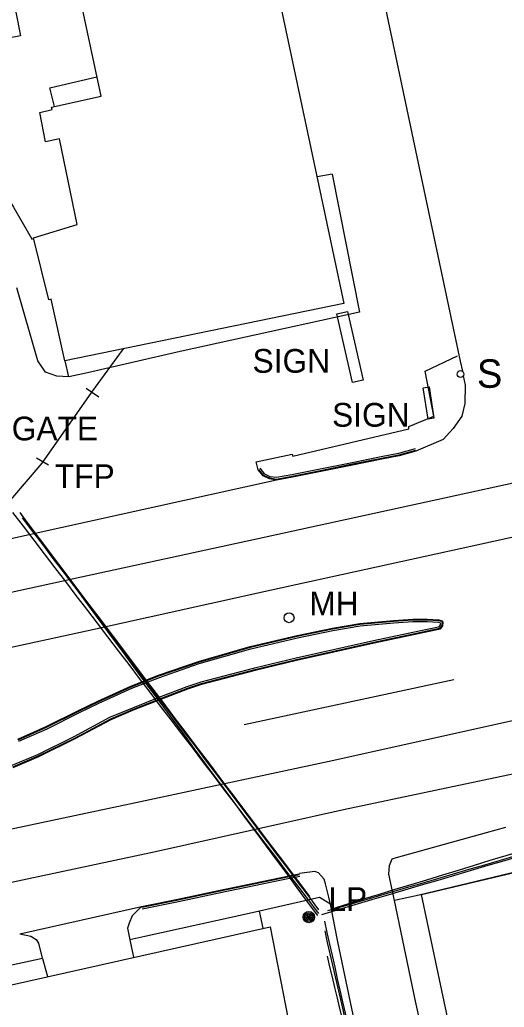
# Model space of a CAD drawing. Extents: x 368532 to 392481, y 10654822 to 10676899.
# Drawn here: x 388787.6 to 388889.7, y 10658686 to 10658894.1 of the extents above; entities that cross this region are included whole.
import ezdxf

# ---------------------------------------------------------------- set-up
doc = ezdxf.new("R2010")
doc.units = 0
for name, color, linetype in [('p_Catenary', 7, 'Continuous'), ('p_dtm sidewalk', 7, 'Continuous'), ('p_dtm slab', 7, 'Continuous'), ('p_road - paved curb', 7, 'Continuous'), ('p_road general road feature', 7, 'Continuous'), ('p_road paint stripe', 7, 'Continuous'), ('p_structure building', 7, 'Continuous'), ('p_structure fence', 7, 'Continuous'), ('p_structure sign', 7, 'Continuous'), ('p_utility general pole', 7, 'Continuous'), ('p_utility_manhole', 7, 'Continuous')]:
    doc.layers.add(name, color=color, linetype=linetype)

msp = doc.modelspace()

# ---------------------------------------------------------------- linework, layer by layer
at = {"layer": 'p_Catenary'}
for points in [[(388769.4, 10658883.65), (388770.33, 10658882.04), (388771.27, 10658880.42), (388772.21, 10658878.81), (388773.14, 10658877.19), (388774.08, 10658875.58), (388775.01, 10658873.96), (388775.95, 10658872.35), (388776.88, 10658870.73), (388777.82, 10658869.12), (388778.75, 10658867.5), (388779.69, 10658865.89), (388780.62, 10658864.27), (388781.56, 10658862.66), (388782.49, 10658861.04), (388783.43, 10658859.43), (388784.37, 10658857.81), (388785.3, 10658856.2), (388786.24, 10658854.58), (388790.16, 10658847.81)], [(388850.64, 10658705.73), (388848.41, 10658708.64), (388846.19, 10658711.56), (388843.96, 10658714.47), (388841.74, 10658717.39), (388839.52, 10658720.3), (388837.29, 10658723.22), (388835.07, 10658726.13), (388832.84, 10658729.05), (388830.62, 10658731.96), (388828.39, 10658734.88), (388826.17, 10658737.79), (388823.95, 10658740.71), (388821.72, 10658743.62), (388819.5, 10658746.54), (388817.27, 10658749.45), (388815.05, 10658752.37), (388812.82, 10658755.28), (388810.6, 10658758.2), (388808.38, 10658761.11), (388806.15, 10658764.03), (388803.93, 10658766.94), (388801.7, 10658769.86), (388799.48, 10658772.77), (388797.26, 10658775.69), (388795.03, 10658778.6), (388792.81, 10658781.52), (388790.58, 10658784.43), (388788.36, 10658787.35), (388786.13, 10658790.26)], [(388850.42, 10658705.28), (388848.25, 10658708.21), (388846.08, 10658711.14), (388843.92, 10658714.07), (388841.75, 10658717), (388839.59, 10658719.93), (388837.42, 10658722.86), (388835.26, 10658725.78), (388833.09, 10658728.71), (388830.93, 10658731.64), (388828.76, 10658734.57), (388826.6, 10658737.5), (388824.43, 10658740.43), (388822.27, 10658743.36), (388820.1, 10658746.29), (388817.94, 10658749.21), (388815.77, 10658752.14), (388813.61, 10658755.07), (388811.44, 10658758), (388809.28, 10658760.93), (388807.11, 10658763.86), (388804.95, 10658766.79), (388802.78, 10658769.71), (388800.62, 10658772.64), (388798.45, 10658775.57), (388796.29, 10658778.5), (388794.12, 10658781.43), (388791.96, 10658784.36), (388789.79, 10658787.29), (388787.62, 10658790.22)], [(388787.78, 10658789.87), (388799.57, 10658774.26), (388802.14, 10658770.87), (388804.7, 10658767.48), (388807.26, 10658764.09), (388809.83, 10658760.7), (388812.39, 10658757.31), (388814.95, 10658753.92), (388817.51, 10658750.53), (388820.08, 10658747.14), (388822.64, 10658743.75), (388825.2, 10658740.36), (388827.77, 10658736.97), (388830.33, 10658733.58), (388832.89, 10658730.19), (388835.45, 10658726.79), (388838.02, 10658723.4), (388840.58, 10658720.01), (388843.14, 10658716.62), (388848.64, 10658709.35)], [(388788.1, 10658789.11), (388790.26, 10658786.26), (388792.41, 10658783.41), (388794.56, 10658780.57), (388796.72, 10658777.72), (388798.87, 10658774.87), (388801.03, 10658772.02), (388803.18, 10658769.18), (388805.34, 10658766.33), (388807.49, 10658763.48), (388809.64, 10658760.63), (388811.8, 10658757.79), (388813.95, 10658754.94), (388816.11, 10658752.09), (388818.26, 10658749.24), (388820.42, 10658746.4), (388822.57, 10658743.55), (388824.73, 10658740.7), (388826.88, 10658737.86), (388829.03, 10658735.01), (388831.19, 10658732.16), (388833.34, 10658729.31), (388835.5, 10658726.47), (388837.65, 10658723.62), (388839.81, 10658720.77), (388841.96, 10658717.92), (388844.12, 10658715.08), (388846.27, 10658712.23), (388848.42, 10658709.38), (388850.58, 10658706.53)], [(388853.37, 10658706.75), (388856.7, 10658707.77), (388860.04, 10658708.79), (388863.38, 10658709.81), (388866.72, 10658710.83), (388870.05, 10658711.84), (388873.39, 10658712.86), (388876.73, 10658713.88), (388880.07, 10658714.9), (388883.4, 10658715.92), (388886.74, 10658716.94), (388890.08, 10658717.95), (388893.41, 10658718.97), (388896.75, 10658719.99), (388900.09, 10658721.01), (388903.43, 10658722.03), (388906.76, 10658723.05), (388910.1, 10658724.06), (388913.44, 10658725.08), (388916.78, 10658726.1)], [(388851.24, 10658705.54), (388854.75, 10658706.58), (388858.25, 10658707.61), (388861.76, 10658708.65), (388865.26, 10658709.68), (388868.77, 10658710.72), (388872.27, 10658711.75), (388875.78, 10658712.79), (388879.28, 10658713.82), (388882.79, 10658714.86), (388886.29, 10658715.89), (388889.8, 10658716.93), (388893.3, 10658717.96), (388896.81, 10658719), (388900.31, 10658720.03), (388903.82, 10658721.07), (388907.32, 10658722.1), (388910.83, 10658723.14), (388914.33, 10658724.17), (388917.84, 10658725.2)], [(388852.54, 10658706.34), (388855.85, 10658707.31), (388859.15, 10658708.28), (388862.46, 10658709.24), (388865.77, 10658710.21), (388869.07, 10658711.18), (388872.38, 10658712.15), (388875.68, 10658713.11), (388878.99, 10658714.08), (388882.3, 10658715.05), (388885.6, 10658716.01), (388888.91, 10658716.98), (388892.22, 10658717.95), (388895.52, 10658718.91), (388898.83, 10658719.88), (388902.13, 10658720.85), (388905.44, 10658721.81), (388908.75, 10658722.78), (388912.05, 10658723.75), (388915.36, 10658724.71)], [(388851.78, 10658704.13), (388852.33, 10658701.71), (388852.87, 10658699.28), (388853.42, 10658696.85), (388853.97, 10658694.42), (388854.51, 10658691.99), (388855.06, 10658689.56), (388855.61, 10658687.13), (388856.16, 10658684.7), (388856.7, 10658682.27), (388857.25, 10658679.84), (388857.8, 10658677.41), (388858.34, 10658674.98), (388858.89, 10658672.55), (388859.44, 10658670.12), (388859.98, 10658667.69), (388860.53, 10658665.26), (388861.08, 10658662.83), (388861.62, 10658660.4), (388862.17, 10658657.97)], [(388851.85, 10658702.06), (388852.4, 10658699.64), (388852.95, 10658697.23), (388853.51, 10658694.82), (388854.06, 10658692.41), (388854.61, 10658690), (388855.17, 10658687.59), (388855.72, 10658685.18), (388856.27, 10658682.77), (388856.82, 10658680.36), (388857.38, 10658677.95), (388857.93, 10658675.53), (388858.48, 10658673.12), (388859.04, 10658670.71), (388859.59, 10658668.3), (388860.14, 10658665.89), (388860.7, 10658663.48), (388861.25, 10658661.07), (388861.8, 10658658.66), (388862.35, 10658656.25)], [(388852.34, 10658696.71), (388852.87, 10658694.51), (388853.4, 10658692.32), (388853.94, 10658690.12), (388854.47, 10658687.92), (388855, 10658685.72), (388855.54, 10658683.53), (388856.07, 10658681.33), (388856.6, 10658679.13), (388857.14, 10658676.93), (388857.67, 10658674.74), (388858.2, 10658672.54), (388858.74, 10658670.34), (388859.27, 10658668.15), (388859.8, 10658665.95), (388860.34, 10658663.75), (388860.87, 10658661.55), (388861.4, 10658659.36), (388861.94, 10658657.16), (388862.47, 10658654.96)]]:
    msp.add_lwpolyline(points, dxfattribs=at)
at = {"layer": 'p_dtm sidewalk'}
for p, q in [((388850.77, 10658709.12), (388838.08, 10658706.25)), ((388853.05, 10658707.73), (388850.77, 10658709.12)), ((388832.77, 10658705.04), (388813.96, 10658700.91)), ((388838.08, 10658706.25), (388832.77, 10658705.04)), ((388813.96, 10658700.91), (388810.77, 10658700.2)), ((388792.34, 10658696.22), (388774.33, 10658692.37))]:
    msp.add_line(p, q, dxfattribs=at)
at = {"layer": 'p_dtm slab'}
msp.add_line((388838.91, 10658702.63), (388838.08, 10658706.25), dxfattribs=at)
at = {"layer": 'p_road - paved curb'}
for p, q in [((388863.98, 10658899.69), (388871.31, 10658865.2)), ((388871.31, 10658865.2), (388880.43, 10658822.14)), ((388880.43, 10658822.14), (388880.87, 10658820.03)), ((388881.08, 10658819.03), (388881.47, 10658817.12)), ((388881.47, 10658817.12), (388881.41, 10658813.25)), ((388881.41, 10658813.25), (388880.78, 10658810.57)), ((388880.78, 10658810.57), (388878.96, 10658807.97)), ((388878.96, 10658807.97), (388876.83, 10658805.63)), ((388876.83, 10658805.63), (388871.05, 10658803.16)), ((388867.4, 10658802.66), (388863.78, 10658801.95)), ((388870.91, 10658803.64), (388867.4, 10658802.66)), ((388871.01, 10658803.3), (388867.49, 10658802.32)), ((388871.05, 10658803.16), (388867.52, 10658802.17)), ((388857.28, 10658800.67), (388850.57, 10658799.31)), ((388863.78, 10658801.95), (388857.28, 10658800.67)), ((388863.85, 10658801.61), (388857.35, 10658800.33)), ((388863.88, 10658801.46), (388857.38, 10658800.18)), ((388867.49, 10658802.32), (388863.85, 10658801.61)), ((388867.52, 10658802.17), (388863.88, 10658801.46)), ((388850.57, 10658799.31), (388844.95, 10658798.2)), ((388850.64, 10658798.97), (388845.01, 10658797.86)), ((388850.67, 10658798.82), (388845.04, 10658797.71)), ((388857.35, 10658800.33), (388850.64, 10658798.97)), ((388857.38, 10658800.18), (388850.67, 10658798.82)), ((388841.71, 10658797.08), (388782.75, 10658784.08)), ((388844.95, 10658798.2), (388841.71, 10658797.59)), ((388845.04, 10658797.71), (388841.71, 10658797.08)), ((388845.01, 10658797.86), (388841.72, 10658797.23)), ((388859.26, 10658766.84), (388866.36, 10658767.47)), ((388859.28, 10658766.69), (388866.37, 10658767.32)), ((388866.36, 10658767.47), (388870.44, 10658767.76)), ((388866.37, 10658767.32), (388870.45, 10658767.61)), ((388866.4, 10658766.97), (388870.46, 10658767.26)), ((388870.44, 10658767.76), (388873.47, 10658767.79)), ((388870.45, 10658767.61), (388873.47, 10658767.64)), ((388870.46, 10658767.26), (388873.46, 10658767.29)), ((388873.46, 10658767.29), (388875.85, 10658767.12)), ((388873.47, 10658767.79), (388875.94, 10658767.62)), ((388873.47, 10658767.64), (388875.91, 10658767.47)), ((388875.91, 10658767.47), (388876.45, 10658767.32)), ((388875.94, 10658767.62), (388876.54, 10658767.45)), ((388876.45, 10658767.32), (388876.6, 10658767.1)), ((388876.54, 10658767.45), (388876.76, 10658767.14)), ((388876.76, 10658767.14), (388876.66, 10658766.39)), ((388846.04, 10658764.34), (388853.48, 10658765.86)), ((388846.07, 10658764.19), (388853.51, 10658765.71)), ((388846.15, 10658763.85), (388853.57, 10658765.37)), ((388853.48, 10658765.86), (388859.26, 10658766.84)), ((388853.51, 10658765.71), (388859.28, 10658766.69)), ((388853.57, 10658765.37), (388859.32, 10658766.34)), ((388859.32, 10658766.34), (388866.4, 10658766.97)), ((388871.8, 10658765.26), (388862.15, 10658763.21)), ((388875.87, 10658766.09), (388871.8, 10658765.26)), ((388876.09, 10658765.77), (388871.87, 10658764.92)), ((388876.18, 10658765.64), (388871.9, 10658764.77)), ((388875.85, 10658767.12), (388876.23, 10658767.02)), ((388876.18, 10658766.57), (388875.87, 10658766.09)), ((388876.52, 10658766.44), (388876.09, 10658765.77)), ((388876.24, 10658767.01), (388876.18, 10658766.57)), ((388876.66, 10658766.39), (388876.18, 10658765.64)), ((388876.23, 10658767.02), (388876.24, 10658767.01)), ((388876.6, 10658767.1), (388876.52, 10658766.44)), ((388836.14, 10658761.99), (388846.04, 10658764.34)), ((388836.18, 10658761.84), (388846.07, 10658764.19)), ((388836.27, 10658761.51), (388846.15, 10658763.85)), ((388862.15, 10658763.21), (388845.83, 10658759.55)), ((388871.87, 10658764.92), (388862.23, 10658762.87)), ((388871.9, 10658764.77), (388862.26, 10658762.72)), ((388825.26, 10658758.87), (388836.14, 10658761.99)), ((388825.31, 10658758.73), (388836.18, 10658761.84)), ((388825.41, 10658758.39), (388836.27, 10658761.51)), ((388862.23, 10658762.87), (388845.91, 10658759.21)), ((388862.26, 10658762.72), (388845.94, 10658759.06)), ((388816.85, 10658755.97), (388825.26, 10658758.87)), ((388845.83, 10658759.55), (388837.08, 10658757.42)), ((388845.91, 10658759.21), (388837.16, 10658757.09)), ((388845.94, 10658759.06), (388837.2, 10658756.94)), ((388816.9, 10658755.83), (388825.31, 10658758.73)), ((388817.02, 10658755.5), (388825.41, 10658758.39)), ((388837.08, 10658757.42), (388825.73, 10658754.47)), ((388837.16, 10658757.09), (388825.83, 10658754.13)), ((388837.2, 10658756.94), (388825.87, 10658753.99)), ((388810.98, 10658753.68), (388816.85, 10658755.97)), ((388811.04, 10658753.54), (388816.9, 10658755.83)), ((388811.18, 10658753.22), (388817.02, 10658755.5)), ((388804.02, 10658750.49), (388810.98, 10658753.68)), ((388804.08, 10658750.35), (388811.04, 10658753.54)), ((388804.23, 10658750.04), (388811.18, 10658753.22)), ((388822.76, 10658753.49), (388817.25, 10658751.39)), ((388822.88, 10658753.16), (388817.38, 10658751.06)), ((388822.93, 10658753.02), (388817.43, 10658750.92)), ((388825.73, 10658754.47), (388822.76, 10658753.49)), ((388825.83, 10658754.13), (388822.88, 10658753.16)), ((388825.87, 10658753.99), (388822.93, 10658753.02)), ((388799.96, 10658748.53), (388804.02, 10658750.49)), ((388817.25, 10658751.39), (388811.32, 10658749.03)), ((388817.38, 10658751.06), (388811.45, 10658748.71)), ((388817.43, 10658750.92), (388811.51, 10658748.57)), ((388793.15, 10658745.13), (388799.96, 10658748.53)), ((388800.03, 10658748.4), (388804.08, 10658750.35)), ((388800.18, 10658748.08), (388804.23, 10658750.04)), ((388811.32, 10658749.03), (388806.52, 10658747.03)), ((388811.45, 10658748.71), (388806.68, 10658746.72)), ((388811.51, 10658748.57), (388806.74, 10658746.58)), ((388793.21, 10658744.99), (388800.03, 10658748.4)), ((388793.36, 10658744.68), (388800.18, 10658748.08)), ((388806.52, 10658747.03), (388798.97, 10658742.96)), ((388806.68, 10658746.72), (388799.13, 10658742.65)), ((388806.74, 10658746.58), (388799.2, 10658742.52)), ((388787.16, 10658742.5), (388793.15, 10658745.13)), ((388787.22, 10658742.36), (388793.21, 10658744.99)), ((388787.36, 10658742.04), (388793.36, 10658744.68)), ((388798.97, 10658742.96), (388791.31, 10658739.18)), ((388799.13, 10658742.65), (388791.46, 10658738.87)), ((388799.2, 10658742.52), (388791.52, 10658738.73)), ((388791.31, 10658739.18), (388785.93, 10658736.91)), ((388791.46, 10658738.87), (388786.06, 10658736.58)), ((388791.52, 10658738.73), (388786.11, 10658736.44)), ((388885.99, 10658722.82), (388890.02, 10658723.93)), ((388866.96, 10658717.51), (388885.99, 10658722.82)), ((388865.48, 10658715.86), (388866.07, 10658717.22)), ((388866.07, 10658717.22), (388866.96, 10658717.51)), ((388865.39, 10658714), (388865.48, 10658715.86)), ((388829.47, 10658710.6), (388844.34, 10658713.7)), ((388829.5, 10658710.45), (388844.37, 10658713.55)), ((388829.57, 10658710.11), (388844.44, 10658713.21)), ((388844.34, 10658713.7), (388846.48, 10658714.12)), ((388844.37, 10658713.55), (388846.51, 10658713.97)), ((388844.44, 10658713.21), (388846.58, 10658713.63)), ((388849.78, 10658714.58), (388846.55, 10658714.13)), ((388850.57, 10658714.27), (388849.78, 10658714.58)), ((388851.75, 10658713), (388850.57, 10658714.27)), ((388866.56, 10658708.47), (388865.39, 10658714)), ((388852, 10658711.98), (388851.75, 10658713)), ((388852.76, 10658709.15), (388852, 10658711.98)), ((388820.91, 10658708.78), (388829.47, 10658710.6)), ((388820.94, 10658708.63), (388829.5, 10658710.45)), ((388821.01, 10658708.29), (388829.57, 10658710.11)), ((388853.05, 10658707.73), (388852.76, 10658709.15)), ((388787.59, 10658701.42), (388813.21, 10658707.2)), ((388813.26, 10658707.2), (388820.91, 10658708.78)), ((388813.29, 10658707.05), (388820.94, 10658708.63)), ((388813.36, 10658706.71), (388821.01, 10658708.29)), ((388854.62, 10658699.74), (388853.05, 10658707.73)), ((388871.02, 10658687.23), (388866.56, 10658708.47)), ((388857.83, 10658684.38), (388854.62, 10658699.74)), ((388874.87, 10658669.36), (388871.02, 10658687.23))]:
    msp.add_line(p, q, dxfattribs=at)
at = {"layer": 'p_road general road feature'}
for p, q in [((388793.91, 10658879.78), (388803.85, 10658882.04)), ((388794.86, 10658875.82), (388793.91, 10658879.78)), ((388853.46, 10658861.57), (388850.25, 10658860.99)), ((388853.46, 10658861.57), (388859.19, 10658832.46)), ((388791.39, 10658822.21), (388786.96, 10658837.61)), ((388859.19, 10658832.46), (388821.37, 10658824.16)), ((388821.37, 10658824.16), (388801.88, 10658819.66)), ((388792.97, 10658819.86), (388791.39, 10658822.21)), ((388797.91, 10658818.87), (388797.16, 10658822.22)), ((388873, 10658820.05), (388879.86, 10658823.26)), ((388795.4, 10658818.98), (388792.97, 10658819.86)), ((388801.88, 10658819.66), (388797.91, 10658818.87)), ((388874.83, 10658810.54), (388873, 10658820.05)), ((388797.91, 10658818.87), (388795.4, 10658818.98)), ((388869.56, 10658808.39), (388874.83, 10658810.54)), ((388845.12, 10658802.1), (388869.6, 10658807.89)), ((388869.6, 10658807.89), (388869.56, 10658808.39)), ((388837.42, 10658800.96), (388844.97, 10658802.57)), ((388844.97, 10658802.57), (388845.12, 10658802.1)), ((388837.85, 10658799.25), (388837.42, 10658800.96)), ((388838.9, 10658797.95), (388837.85, 10658799.25)), ((388839, 10658798.07), (388837.97, 10658799.34)), ((388839.22, 10658798.35), (388838.24, 10658799.56)), ((388840.21, 10658797.32), (388838.9, 10658797.95)), ((388840.26, 10658797.46), (388839, 10658798.07)), ((388840.36, 10658797.8), (388839.22, 10658798.35)), ((388841.71, 10658797.08), (388840.21, 10658797.32)), ((388841.72, 10658797.23), (388840.26, 10658797.46)), ((388841.71, 10658797.59), (388840.36, 10658797.8)), ((388894.32, 10658714.99), (388871.75, 10658709.62)), ((388871.75, 10658709.62), (388866.56, 10658708.47)), ((388813.21, 10658707.2), (388811.24, 10658705.23)), ((388811.24, 10658705.23), (388810.62, 10658703.68)), ((388810.62, 10658703.68), (388810.28, 10658702.65)), ((388810.28, 10658702.65), (388810.77, 10658700.2)), ((388787.59, 10658701.42), (388789.87, 10658700.98)), ((388789.87, 10658700.98), (388791, 10658700.25)), ((388791, 10658700.25), (388791.5, 10658699.47)), ((388791.5, 10658699.47), (388792.31, 10658696.32)), ((388810.77, 10658700.2), (388811.52, 10658696.5)), ((388792.31, 10658696.32), (388792.34, 10658696.22)), ((388792.34, 10658696.22), (388793.39, 10658692.44))]:
    msp.add_line(p, q, dxfattribs=at)
at = {"layer": 'p_road paint stripe'}
for p, q in [((388916.63, 10658801.93), (388877.11, 10658793.29)), ((388877.11, 10658793.29), (388837.47, 10658784.66)), ((388919.55, 10658791.16), (388880.43, 10658782.62)), ((388837.47, 10658784.66), (388798.59, 10658776.21)), ((388880.43, 10658782.62), (388840.62, 10658773.9)), ((388798.59, 10658776.21), (388758.6, 10658767.46)), ((388840.62, 10658773.9), (388801.61, 10658765.25)), ((388801.61, 10658765.25), (388762.31, 10658756.66)), ((388879.07, 10658754.96), (388834.87, 10658745.51)), ((388892.07, 10658746.49), (388852.8, 10658737.78)), ((388852.8, 10658737.78), (388813.02, 10658729.3)), ((388895.12, 10658735.87), (388855.81, 10658727.55)), ((388813.02, 10658729.3), (388773.85, 10658720.96)), ((388855.81, 10658727.55), (388816.2, 10658718.75)), ((388816.2, 10658718.75), (388776.94, 10658710.35))]:
    msp.add_line(p, q, dxfattribs=at)
at = {"layer": 'p_structure building'}
for points in [[(388831.93, 10658947.1), (388855.92, 10658834.33), (388797.04, 10658822.2), (388794.19, 10658835.18), (388793.67, 10658835.09), (388790.48, 10658848.15), (388799.66, 10658850.96), (388795.92, 10658869.03), (388792.98, 10658868.4), (388791.79, 10658874.55), (388794.43, 10658875.19), (388794.23, 10658875.68), (388804.7, 10658878), (388793.66, 10658929.95)], [(388783.7, 10658911.05), (388787.7, 10658890.74), (388770.33, 10658887.32), (388766.33, 10658907.62)]]:
    msp.add_lwpolyline(points, close=True, dxfattribs=at)
msp.add_lwpolyline([(388731.71, 10658680.5), (388781.09, 10658691.12), (388781.68, 10658689.82), (388840.34, 10658702.95), (388846.3, 10658672.32)], dxfattribs=at)
at = {"layer": 'p_structure fence'}
for p, q in [((388809.37, 10658824.74), (388802.68, 10658815.64)), ((388802.68, 10658815.64), (388792.23, 10658800.68)), ((388804.25, 10658814.58), (388801.6, 10658816.38)), ((388792.23, 10658800.68), (388785.6, 10658792.93)), ((388793.61, 10658800.2), (388791.13, 10658801.68)), ((388872.27, 10658709.71), (388894.46, 10658715.03)), ((388885.38, 10658648.1), (388872.27, 10658709.71))]:
    msp.add_line(p, q, dxfattribs=at)
at = {"layer": 'p_structure sign'}
for p, q in [((388854.41, 10658832.1), (388856.68, 10658832.62)), ((388857.72, 10658817.64), (388854.41, 10658832.1)), ((388856.68, 10658832.62), (388859.99, 10658818.16)), ((388859.99, 10658818.16), (388857.72, 10658817.64)), ((388872.64, 10658816.51), (388873.87, 10658816.7)), ((388873.64, 10658809.95), (388872.64, 10658816.51)), ((388873.87, 10658816.7), (388874.87, 10658810.14)), ((388874.87, 10658810.14), (388873.64, 10658809.95))]:
    msp.add_line(p, q, dxfattribs=at)
msp.add_circle((388880.49, 10658819.43), 0.713, dxfattribs=at)
at = {"layer": 'p_utility general pole'}
for radius in [1.19, 0.901, 0.608, 0.337, 0.12]:
    msp.add_circle((388848.51, 10658704.97), radius, dxfattribs=at)
at = {"layer": 'p_utility_manhole'}
msp.add_circle((388844.34, 10658768.07), 1.05, dxfattribs=at)

# ---------------------------------------------------------------- texts
at = {"layer": 'p_structure fence'}
msp.add_text(' GATE', height=5, dxfattribs=at).set_placement((388784.02, 10658805.45))
at = {"layer": 'p_structure sign'}
for s, height, p in [(' SIGN', 5, (388834.79, 10658819.7)), ('S', 6, (388883.95, 10658816.53)), (' SIGN', 5, (388851.55, 10658808.33))]:
    msp.add_text(s, height=height, dxfattribs=at).set_placement(p)
at = {"layer": 'p_utility general pole'}
for s, p in [('TFP', (388794.96, 10658795.4)), ('LP', (388852.63, 10658706.26))]:
    msp.add_text(s, height=5, dxfattribs=at).set_placement(p)
at = {"layer": 'p_utility_manhole'}
msp.add_text('MH', height=5, dxfattribs=at).set_placement((388848.61, 10658768.54))

doc.saveas('drawing.dxf')
